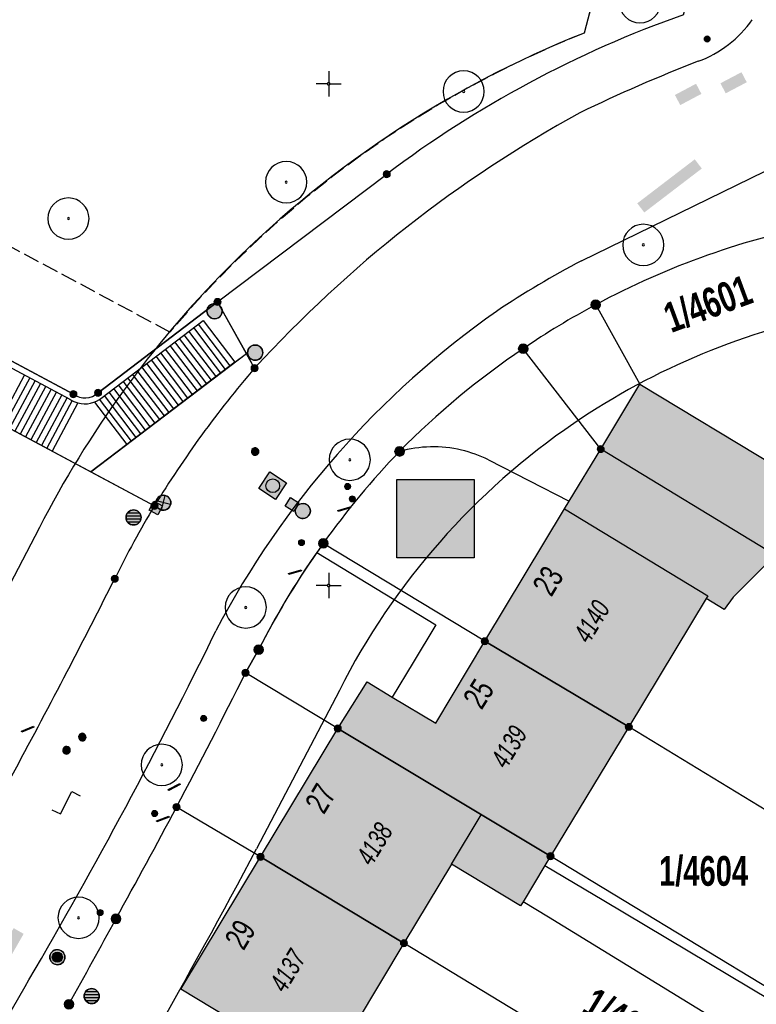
# Model space of a CAD drawing. Header units: metres. Extents: x 2695560 to 2696939, y 1260491 to 1262050.
# Tile 851 of 1005: x 2696136 to 2696172, y 1261654 to 1261703. Entities that reach past the tile are written whole.
import ezdxf

# ---------------------------------------------------------------- set-up
doc = ezdxf.new("R2010")
doc.units = ezdxf.units.M
doc.linetypes.add('ALL_S25', pattern=[1.06, 0.8, -0.26])
doc.linetypes.add('AUSGEZOGEN', pattern=[0])
for name, color, linetype in [('XR$1$AV_Gebäudeflächen (BB)', 7, 'AUSGEZOGEN'), ('XR$1$AV_Grenzpunkte', 7, 'AUSGEZOGEN'), ('XR$1$AV_Grundstück-Nr.', 7, 'AUSGEZOGEN'), ('XR$1$AV_Haus-Nr.', 7, 'AUSGEZOGEN'), ('XR$1$AV_Koordinatennetzpunkte', 7, 'AUSGEZOGEN'), ('XR$1$AV_Linien (BB)', 7, 'AUSGEZOGEN'), ('XR$1$AV_Linien (EO)', 7, 'AUSGEZOGEN'), ('XR$1$AV_Versicherung-Nr.', 7, 'AUSGEZOGEN'), ('XR$1$AW_LK_Einlaufschacht alt', 24, 'AUSGEZOGEN'), ('XR$1$AW_LK_Schachtdeckel', 24, 'AUSGEZOGEN'), ('XR$1$AW_LK_Zwischenpunkt', 24, 'AUSGEZOGEN'), ('XR$1$EW_LK_Knoten', 1, 'AUSGEZOGEN'), ('XR$1$FM_LK_SW_TRASSEKNOTEN', 94, 'AUSGEZOGEN'), ('XR$1$GA_LK_Rohrleitungsteil', 32, 'AUSGEZOGEN'), ('XR$1$GR_Baum', 94, 'AUSGEZOGEN'), ('XR$1$Liegenschaftsgrenzen', 7, 'AUSGEZOGEN'), ('XR$1$PFAV', 255, 'AUSGEZOGEN'), ('XR$1$PFAW', 255, 'AUSGEZOGEN'), ('XR$1$PFEW', 255, 'AUSGEZOGEN'), ('XR$1$PFWA', 255, 'AUSGEZOGEN'), ('XR$1$PFWFM', 255, 'AUSGEZOGEN'), ('XR$1$RAEW', 8, 'AUSGEZOGEN'), ('XR$1$RP_Abstandslinie', 7, 'AUSGEZOGEN'), ('XR$1$WA_LK_Absperrarmatur', 171, 'AUSGEZOGEN'), ('XR$1$WA_LK_Hydrant', 171, 'AUSGEZOGEN'), ('XR$1$WA_LK_Rohrleitungsteil', 171, 'AUSGEZOGEN')]:
    doc.layers.add(name, color=color, linetype=linetype)
doc.styles.add('ARIAL', font='arial.ttf')

# ---------------------------------------------------------------- blocks, each defined once
blk = doc.blocks.new('COMPLEXOBJECT_71')
at = {"layer": 'XR$1$AV_Linien (BB)', "color": 7, "linetype": 'AUSGEZOGEN', "transparency": 33554687}
for centre, radius, start, end in [((6182.091, 11653.944), 39.766, 118.1998, 124.2863), ((6182.064, 11653.615), 40.023, 123.9892, 135.4754)]:
    blk.add_arc(centre, radius, start, end, dxfattribs=at)
blk = doc.blocks.new('COMPLEXOBJECT_296')
at = {"layer": 'XR$1$AV_Linien (BB)', "color": 7, "linetype": 'AUSGEZOGEN', "transparency": 33554687}
blk.add_line((6157.956, 11681.264), (6161.981, 11679.201), dxfattribs=at)
for centre, radius, start, end in [((6155.201, 11675.686), 6.222, 76.9182, 105.5749), ((6155.172, 11675.619), 6.294, 63.7465, 76.8004)]:
    blk.add_arc(centre, radius, start, end, dxfattribs=at)
blk = doc.blocks.new('COMPLEXOBJECT_297')
at = {"layer": 'XR$1$AV_Linien (BB)', "color": 7, "linetype": 'AUSGEZOGEN', "transparency": 33554687}
for centre, radius, start, end in [((5792.46, 11848.139), 395.467, 332.24281, 333.33271), ((5788.841, 11852.063), 400.501, 331.08066, 331.9871), ((5817.168, 11832.618), 366.318, 330.84009, 331.6003)]:
    blk.add_arc(centre, radius, start, end, dxfattribs=at)
blk = doc.blocks.new('COMPLEXOBJECT_298')
at = {"layer": 'XR$1$AV_Linien (BB)', "color": 7, "linetype": 'AUSGEZOGEN', "transparency": 33554687}
blk.add_line((6149.73, 11677.1), (6149.404, 11676.64), dxfattribs=at)
blk.add_arc((6182.35, 11653.901), 40.028, 136.0546, 144.5808, dxfattribs=at)
blk = doc.blocks.new('COMPLEXOBJECT_303')
at = {"layer": 'XR$1$AV_Linien (BB)', "color": 7, "linetype": 'AUSGEZOGEN', "transparency": 33554687}
blk.add_line((6138.51, 11684.6), (6144.46, 11689.13), dxfattribs=at)
blk.add_lwpolyline([(6080.013, 11701.987), (6089.06, 11702.05), (6100.52, 11700.46), (6111.67, 11697.34), (6122.08, 11692.67), (6137.28, 11684.53)], dxfattribs=at)
blk.add_arc((6137.85, 11685.351), 1, 235.2181, 311.2963, dxfattribs=at)
blk = doc.blocks.new('COMPLEXOBJECT_379')
at = {"layer": 'XR$1$AV_Linien (BB)', "color": 7, "linetype": 'AUSGEZOGEN', "transparency": 33554687}
for centre, radius, start, end in [((6185.872, 11652.314), 51.917, 149.1073, 153.6718), ((5802.087, 11845.089), 377.564, 331.59987, 333.28256)]:
    blk.add_arc(centre, radius, start, end, dxfattribs=at)
blk = doc.blocks.new('COMPLEXOBJECT_380')
at = {"layer": 'XR$1$AV_Linien (BB)', "color": 7, "linetype": 'AUSGEZOGEN', "transparency": 33554687}
for p, q in [((6156.292, 11717.001), (6155.43, 11717.584)), ((6144.46, 11689.13), (6152.89, 11695.5))]:
    blk.add_line(p, q, dxfattribs=at)
blk.add_lwpolyline([(6167.67, 11703.44), (6169.15, 11708.83), (6162.98, 11712.67)], dxfattribs=at)
for centre, radius, start, end in [((6282.559, 11904.656), 226.181, 236.06455, 238.08306), ((6185.992, 11651.609), 54.974, 109.4678, 127.0227)]:
    blk.add_arc(centre, radius, start, end, dxfattribs=at)
blk = doc.blocks.new('COMPLEXOBJECT_407')
at = {"layer": 'XR$1$AV_Linien (BB)', "color": 7, "linetype": 'AUSGEZOGEN', "transparency": 33554687}
blk.add_line((6146.51, 11671.8), (6145.86, 11670.65), dxfattribs=at)
blk.add_arc((6182.333, 11653.666), 40.151, 145.0965, 153.1503, dxfattribs=at)
blk = doc.blocks.new('COMPLEXOBJECT_563')
at = {"layer": 'XR$1$AV_Linien (BB)', "color": 7, "linetype": 'AUSGEZOGEN', "transparency": 33554687}
blk.add_line((6134.871, 11655.021), (6135.066, 11655.353), dxfattribs=at)
blk.add_arc((5836.612, 11823.279), 342.446, 323.84843, 330.57121, dxfattribs=at)
blk = doc.blocks.new('COMPLEXOBJECT_564')
at = {"layer": 'XR$1$AV_Linien (BB)', "color": 7, "linetype": 'AUSGEZOGEN', "transparency": 33554687}
for centre, radius, start, end in [((6183.098, 11651.946), 44.269, 117.5826, 123.9747), ((6184.228, 11651.848), 44.991, 125.0985, 152.3312), ((5908.072, 11788.166), 262.994, 329.66828, 333.96668)]:
    blk.add_arc(centre, radius, start, end, dxfattribs=at)
blk = doc.blocks.new('COMPLEXOBJECT_566')
at = {"layer": 'XR$1$AV_Linien (BB)', "color": 7, "linetype": 'AUSGEZOGEN', "transparency": 33554687}
for centre, radius, start, end in [((6182.941, 11658.979), 35.04, 84.5487, 103.5023), ((6181.922, 11659.015), 35.116, 78.6209, 82.8869), ((6183.048, 11658.96), 34.965, 62.4501, 80.4481), ((6182.232, 11653.754), 40, 100.7667, 118.2493)]:
    blk.add_arc(centre, radius, start, end, dxfattribs=at)
blk = doc.blocks.new('COMPLEXOBJECT_789')
at = {"layer": 'XR$1$AV_Linien (BB)', "color": 7, "linetype": 'AUSGEZOGEN', "transparency": 33554687}
for centre, radius, start, end in [((6166.448, 11706.453), 5.681, 290.1625, 325.0055), ((6196.19, 11629.181), 77.118, 111.11741, 115.89323), ((6192.991, 11643.077), 63.301, 118.78235, 137.51492)]:
    blk.add_arc(centre, radius, start, end, dxfattribs=at)
blk = doc.blocks.new('COMPLEXOBJECT_1070')
at = {"layer": 'XR$1$AV_Linien (EO)', "color": 7, "linetype": 'AUSGEZOGEN', "transparency": 33554687}
blk.add_line((6130.35, 11687.9), (6137.109, 11684.283), dxfattribs=at)
blk.add_arc((6137.834, 11685.322), 1.267, 235.0895, 254.8448, dxfattribs=at)
blk = doc.blocks.new('COMPLEXOBJECT_1151')
at = {"layer": 'XR$1$AV_Linien (EO)', "color": 7, "linetype": 'AUSGEZOGEN', "transparency": 33554687}
blk.add_lwpolyline([(6138.708, 11684.374), (6143.743, 11688.207), (6145.33, 11686.122)], dxfattribs=at)
blk.add_arc((6137.851, 11685.351), 1.299, 254.4595, 311.2518, dxfattribs=at)
blk = doc.blocks.new('COMPLEXOBJECT_1177')
at = {"layer": 'XR$1$Liegenschaftsgrenzen', "color": 7, "linetype": 'AUSGEZOGEN', "transparency": 33554687}
for centre, radius, start, end in [((6182.941, 11658.979), 35.04, 84.5487, 103.5023), ((6181.922, 11659.015), 35.116, 78.6209, 82.8869), ((6182.232, 11653.754), 40, 100.7667, 118.2493), ((6182.091, 11653.944), 39.766, 118.1998, 124.2863)]:
    blk.add_arc(centre, radius, start, end, dxfattribs=at)
blk = doc.blocks.new('COMPLEXOBJECT_1178')
at = {"layer": 'XR$1$Liegenschaftsgrenzen', "color": 7, "linetype": 'AUSGEZOGEN', "transparency": 33554687}
for centre, radius, start, end in [((6182.064, 11653.615), 40.023, 123.9892, 135.4754), ((6182.35, 11653.901), 40.028, 136.0546, 144.5808)]:
    blk.add_arc(centre, radius, start, end, dxfattribs=at)
blk = doc.blocks.new('COMPLEXOBJECT_1179')
at = {"layer": 'XR$1$Liegenschaftsgrenzen', "color": 7, "linetype": 'AUSGEZOGEN', "transparency": 33554687}
blk.add_line((6145.86, 11670.65), (6146.51, 11671.8), dxfattribs=at)
blk.add_arc((6182.243, 11653.718), 40.048, 144.2787, 153.16, dxfattribs=at)
blk = doc.blocks.new('COMPLEXOBJECT_1182')
at = {"layer": 'XR$1$Liegenschaftsgrenzen', "color": 7, "linetype": 'AUSGEZOGEN', "transparency": 33554687}
for centre, radius, start, end in [((5788.841, 11852.063), 400.501, 331.08066, 331.9871), ((5817.168, 11832.618), 366.318, 330.84009, 331.6003)]:
    blk.add_arc(centre, radius, start, end, dxfattribs=at)
blk = doc.blocks.new('COMPLEXOBJECT_1272')
at = {"layer": 'XR$1$Liegenschaftsgrenzen', "color": 7, "linetype": 'AUSGEZOGEN', "transparency": 33554687}
blk.add_line((6146.31, 11685.83), (6144.46, 11689.13), dxfattribs=at)
blk.add_arc((6185.882, 11651.8), 52.192, 139.3063, 148.629, dxfattribs=at)
blk = doc.blocks.new('COMPLEXOBJECT_1273')
at = {"layer": 'XR$1$Liegenschaftsgrenzen', "color": 7, "linetype": 'AUSGEZOGEN', "transparency": 33554687}
for p, q in [((6167.67, 11703.44), (6169.15, 11708.83)), ((6144.46, 11689.13), (6152.89, 11695.5))]:
    blk.add_line(p, q, dxfattribs=at)
blk.add_arc((6185.992, 11651.609), 54.974, 109.4678, 127.0227, dxfattribs=at)
blk = doc.blocks.new('COMPLEXOBJECT_1286')
at = {"layer": 'XR$1$Liegenschaftsgrenzen', "color": 7, "linetype": 'AUSGEZOGEN', "transparency": 33554687}
blk.add_line((6120.64, 11690.03), (6141.32, 11678.97), dxfattribs=at)
for centre, radius, start, end in [((6084.09, 11621.234), 77.938, 70.16904, 73.83357), ((6083.712, 11620.998), 78.288, 61.85562, 69.96725)]:
    blk.add_arc(centre, radius, start, end, dxfattribs=at)
blk = doc.blocks.new('COMPLEXOBJECT_1287')
at = {"layer": 'XR$1$Liegenschaftsgrenzen', "color": 7, "linetype": 'AUSGEZOGEN', "transparency": 33554687}
for centre, radius, start, end in [((6185.872, 11652.314), 51.917, 149.1073, 153.6718), ((5802.087, 11845.089), 377.564, 331.59987, 333.28256)]:
    blk.add_arc(centre, radius, start, end, dxfattribs=at)
blk = doc.blocks.new('COMPLEXOBJECT_1291')
at = {"layer": 'XR$1$Liegenschaftsgrenzen', "color": 7, "linetype": 'AUSGEZOGEN', "transparency": 33554687}
blk.add_line((6172.57, 11705.42), (6202.65, 11700.06), dxfattribs=at)
blk.add_lwpolyline([(6169.15, 11708.83), (6169.48, 11710.23), (6170.04, 11709.96)], dxfattribs=at)
blk.add_arc((6167.915, 11705.801), 4.671, 355.3248, 62.9343, dxfattribs=at)
blk = doc.blocks.new('COMPLEXOBJECT_1367')
at = {"layer": 'XR$1$Liegenschaftsgrenzen', "color": 7, "linetype": 'AUSGEZOGEN', "transparency": 33554687}
for p, q in [((6137.28, 11684.53), (6122.08, 11692.67)), ((6144.46, 11689.13), (6138.51, 11684.6))]:
    blk.add_line(p, q, dxfattribs=at)
for centre, radius, start, end in [((6084.28, 11620.94), 81.162, 70.27698, 78.45758), ((6083.703, 11621.06), 81.245, 61.81223, 69.86508), ((6137.85, 11685.351), 1, 235.2181, 311.2963)]:
    blk.add_arc(centre, radius, start, end, dxfattribs=at)
blk = doc.blocks.new('BAV15')
at = {"layer": 'XR$1$PFAV', "transparency": 33554687}
blk.add_hatch(color=7, dxfattribs=at).paths.add_polyline_path([(0.5, 0), (0.49, 0.1), (0.46, 0.2), (0.41, 0.29), (0.34, 0.36), (0.26, 0.42), (0.17, 0.47), (0.08, 0.49), (-0.03, 0.5), (-0.13, 0.48), (-0.22, 0.45), (-0.31, 0.4), (-0.38, 0.33), (-0.44, 0.24), (-0.48, 0.15), (-0.5, 0.05), (-0.5, -0.05), (-0.48, -0.15), (-0.44, -0.24), (-0.38, -0.33), (-0.31, -0.4), (-0.22, -0.45), (-0.13, -0.48), (-0.03, -0.5), (0.08, -0.49), (0.17, -0.47), (0.26, -0.42), (0.34, -0.36), (0.41, -0.29), (0.46, -0.2), (0.49, -0.1)])
at = {"color": 7, "transparency": 33554687}
for start, end in [(90, 270), (270, 90)]:
    blk.add_arc((0, 0), 0.5, start, end, dxfattribs=at)
at = {"layer": 'XR$1$PFAV', "transparency": 33554687}
blk.add_circle((0, 0), 0.5, dxfattribs=at)
blk = doc.blocks.new('BAV2041')
at = {"color": 7, "transparency": 33554687}
for p, q in [((0, 0.5), (0, 0.05)), ((-0.05, 0), (-0.5, 0)), ((0.05, 0), (0.5, 0)), ((0, -0.05), (0, -0.5))]:
    blk.add_line(p, q, dxfattribs=at)
blk.add_circle((0, 0), 0.05, dxfattribs=at)
for start, end in [(90, 270), (270, 90)]:
    blk.add_arc((0, 0), 0.05, start, end, dxfattribs=at)
blk = doc.blocks.new('COMPLEXOBJECT_1447')
at = {"layer": 'XR$1$RP_Abstandslinie', "color": 7, "linetype": 'AUSGEZOGEN', "transparency": 33554687}
for p, q in [((6164.8, 11710.4), (6162.72, 11702.53)), ((6135.36, 11677.44), (6131.33, 11669.74))]:
    blk.add_line(p, q, dxfattribs=at)
for centre, radius, start, end in [((6182.15, 11653.783), 52.477, 111.7318, 135.7357), ((6182.275, 11653.88), 52.499, 135.9074, 153.3355)]:
    blk.add_arc(centre, radius, start, end, dxfattribs=at)
blk = doc.blocks.new('COMPLEXOBJECT_1448')
at = {"layer": 'XR$1$RP_Abstandslinie', "color": 7, "linetype": 'AUSGEZOGEN', "transparency": 33554687}
blk.add_line((6150.53, 11669.77), (6146.41, 11661.88), dxfattribs=at)
for centre, radius, start, end in [((6182.221, 11653.764), 35.489, 100.7526, 124.3045), ((6182.195, 11653.748), 35.488, 124.2543, 153.1608), ((5803.539, 11844.254), 388.357, 328.78716, 331.99143)]:
    blk.add_arc(centre, radius, start, end, dxfattribs=at)
blk = doc.blocks.new('COMPLEXOBJECT_1454')
at = {"layer": 'XR$1$RP_Abstandslinie', "color": 7, "linetype": 'ALL_S25', "transparency": 33554687}
for p, q in [((6164.8, 11710.4), (6162.72, 11702.53)), ((6142.09, 11687.63), (6124.51, 11697.04))]:
    blk.add_line(p, q, dxfattribs=at)
blk.add_arc((6182.231, 11653.784), 52.506, 111.8143, 139.863, dxfattribs=at)
blk = doc.blocks.new('WBGR1')
at = {"color": 94, "transparency": 33554687}
for radius, start, end in [(1, 90, 270), (1, 270, 90), (0.05, 90, 270), (0.05, 270, 90)]:
    blk.add_arc((0, 0), radius, start, end, dxfattribs=at)
blk = doc.blocks.new('BAW2089')
at = {"layer": 'XR$1$PFAW', "transparency": 33554687}
blk.add_hatch(color=7, dxfattribs=at).paths.add_polyline_path([(-0.5, 0.5), (-0.5, -0.5), (0.5, -0.5), (0.5, 0.5)])
at = {"transparency": 33554687}
blk.add_lwpolyline([(-0.5, 0.5), (0.5, 0.5), (0.5, -0.5), (-0.5, -0.5), (-0.5, 0.5)], close=True, dxfattribs=at)
at = {"layer": 'XR$1$PFAW', "transparency": 33554687}
blk.add_lwpolyline([(-0.5, 0.5), (0.5, 0.5), (0.5, -0.5), (-0.5, -0.5), (-0.5, 0.5)], close=True, dxfattribs=at)
blk = doc.blocks.new('BAW2093')
at = {"transparency": 33554687}
blk.add_lwpolyline([(-0.375, -0.5), (0, -0.5), (0, 0.5), (0.375, 0.5)], dxfattribs=at)
blk = doc.blocks.new('BAW2088')
at = {"layer": 'XR$1$PFAW', "transparency": 33554687}
blk.add_hatch(color=253, dxfattribs=at).paths.add_polyline_path([(0.51, 0), (0.5, 0.101), (0.47, 0.197), (0.421, 0.286), (0.355, 0.362), (0.275, 0.424), (0.184, 0.469), (0.086, 0.494), (-0.015, 0.499), (-0.115, 0.484), (-0.21, 0.449), (-0.296, 0.395), (-0.369, 0.326), (-0.427, 0.243), (-0.467, 0.15), (-0.487, 0.051), (-0.487, -0.051), (-0.467, -0.15), (-0.427, -0.243), (-0.369, -0.326), (-0.296, -0.395), (-0.21, -0.449), (-0.115, -0.484), (-0.015, -0.499), (0.086, -0.494), (0.184, -0.469), (0.275, -0.424), (0.355, -0.362), (0.421, -0.286), (0.47, -0.197), (0.5, -0.101)])
at = {"transparency": 33554687}
for start, end in [(91.19481, 268.80519), (268.80519, 91.19481)]:
    blk.add_arc((0.01, 0), 0.5, start, end, dxfattribs=at)
at = {"layer": 'XR$1$PFAW', "transparency": 33554687}
blk.add_circle((0.01, 0), 0.5, dxfattribs=at)
blk = doc.blocks.new('BAW2082')
at = {"layer": 'XR$1$PFAW', "transparency": 33554687}
blk.add_hatch(color=7, dxfattribs=at).paths.add_polyline_path([(0.509, -0.003), (0.499, 0.098), (0.469, 0.194), (0.42, 0.283), (0.354, 0.359), (0.274, 0.421), (0.183, 0.466), (0.085, 0.491), (-0.016, 0.496), (-0.116, 0.481), (-0.211, 0.446), (-0.297, 0.392), (-0.37, 0.323), (-0.428, 0.24), (-0.468, 0.147), (-0.488, 0.047), (-0.488, -0.054), (-0.468, -0.153), (-0.428, -0.246), (-0.37, -0.329), (-0.297, -0.398), (-0.211, -0.452), (-0.116, -0.487), (-0.016, -0.502), (0.085, -0.497), (0.183, -0.472), (0.274, -0.427), (0.354, -0.366), (0.42, -0.289), (0.469, -0.2), (0.499, -0.104)])
at = {"transparency": 33554687}
for start, end in [(91.19481, 268.80519), (268.80519, 91.19481)]:
    blk.add_arc((0.01, 0), 0.5, start, end, dxfattribs=at)
at = {"layer": 'XR$1$PFAW', "transparency": 33554687}
blk.add_circle((0.009, -0.003), 0.5, dxfattribs=at)
blk = doc.blocks.new('BAW2087')
at = {"lineweight": 25, "true_color": 0x000000, "transparency": 33554687}
h = blk.add_hatch(color=18, dxfattribs=at)
h.paths.add_polyline_path([(-0.5, 0.5), (-0.5, -0.5), (0.5, -0.5), (0.5, 0.5)])
h.paths.add_polyline_path([(0.337, -0.069), (0.316, -0.136), (0.282, -0.196), (0.237, -0.249), (0.182, -0.292), (0.119, -0.322), (0.052, -0.34), (-0.017, -0.343), (-0.086, -0.333), (-0.151, -0.309), (-0.21, -0.272), (-0.261, -0.224), (-0.301, -0.167), (-0.328, -0.103), (-0.342, -0.035), (-0.342, 0.035), (-0.328, 0.103), (-0.301, 0.167), (-0.261, 0.224), (-0.21, 0.272), (-0.151, 0.309), (-0.086, 0.333), (-0.017, 0.343), (0.052, 0.34), (0.119, 0.322), (0.182, 0.292), (0.237, 0.249), (0.282, 0.196), (0.316, 0.136), (0.337, 0.069), (0.344, 0)], flags=16)
at = {"layer": 'XR$1$PFAW', "lineweight": 25, "transparency": 33554687}
blk.add_hatch(color=7, dxfattribs=at).paths.add_polyline_path([(0.344, 0), (0.337, 0.069), (0.316, 0.136), (0.282, 0.196), (0.237, 0.249), (0.182, 0.292), (0.119, 0.322), (0.052, 0.34), (-0.017, 0.343), (-0.086, 0.333), (-0.151, 0.309), (-0.21, 0.272), (-0.261, 0.224), (-0.301, 0.167), (-0.328, 0.103), (-0.342, 0.035), (-0.342, -0.035), (-0.328, -0.103), (-0.301, -0.167), (-0.261, -0.224), (-0.21, -0.272), (-0.151, -0.309), (-0.086, -0.333), (-0.017, -0.343), (0.052, -0.34), (0.119, -0.322), (0.182, -0.292), (0.237, -0.249), (0.282, -0.196), (0.316, -0.136), (0.337, -0.069)])
at = {"lineweight": 25, "transparency": 33554687}
for p, q in [((-0.5, 0.5, 0.993), (0.5, 0.5, 0.993)), ((-0.5, -0.5, 0.993), (-0.5, 0.5, 0.993)), ((0.5, 0.5, 0.993), (0.5, -0.5, 0.993)), ((0.5, -0.5, 0.993), (-0.5, -0.5, 0.993))]:
    blk.add_line(p, q, dxfattribs=at)
blk.add_circle((0, 0), 0.344, dxfattribs=at)
at = {"layer": 'XR$1$PFAW', "lineweight": 25, "transparency": 33554687}
blk.add_line((-0.5, 0.5), (0.5, 0.5), dxfattribs=at)
at = {"layer": 'XR$1$PFAW', "color": 31, "lineweight": 25, "transparency": 33554687}
for p, q in [((-0.5, -0.5), (-0.5, 0.5)), ((0.5, 0.5), (0.5, -0.5)), ((0.5, -0.5), (-0.5, -0.5))]:
    blk.add_line(p, q, dxfattribs=at)
at = {"layer": 'XR$1$PFAW', "lineweight": 25, "transparency": 33554687}
blk.add_circle((0, 0), 0.344, dxfattribs=at)
blk = doc.blocks.new('BWA2013')
at = {"true_color": 0x000000, "transparency": 33554687}
blk.add_hatch(color=18, dxfattribs=at).paths.add_polyline_path([(-0.291, -0.409), (0.352, 0.357), (0.291, 0.409), (-0.352, -0.357)])
at = {"transparency": 33554687}
blk.add_lwpolyline([(-0.291, -0.409), (-0.352, -0.357), (0.291, 0.409), (0.352, 0.357), (-0.291, -0.409)], close=True, dxfattribs=at)
blk = doc.blocks.new('BWA2009')
at = {"true_color": 0x000000, "transparency": 33554687}
blk.add_hatch(color=18, dxfattribs=at).paths.add_polyline_path([(0.333, 0), (0.327, 0.067), (0.306, 0.131), (0.274, 0.19), (0.23, 0.242), (0.176, 0.283), (0.116, 0.313), (0.05, 0.329), (-0.017, 0.333), (-0.084, 0.323), (-0.147, 0.299), (-0.204, 0.264), (-0.253, 0.217), (-0.291, 0.162), (-0.318, 0.1), (-0.332, 0.034), (-0.332, -0.034), (-0.318, -0.1), (-0.291, -0.162), (-0.253, -0.217), (-0.204, -0.264), (-0.147, -0.299), (-0.084, -0.323), (-0.017, -0.333), (0.05, -0.329), (0.116, -0.313), (0.176, -0.283), (0.23, -0.242), (0.274, -0.19), (0.306, -0.131), (0.327, -0.067)])
at = {"layer": 'XR$1$PFWA', "transparency": 33554687}
blk.add_hatch(color=7, dxfattribs=at).paths.add_polyline_path([(0.5, 0), (0.49, 0.101), (0.459, 0.197), (0.41, 0.286), (0.344, 0.362), (0.264, 0.424), (0.174, 0.469), (0.076, 0.494), (-0.025, 0.499), (-0.125, 0.484), (-0.22, 0.449), (-0.306, 0.395), (-0.379, 0.326), (-0.437, 0.243), (-0.477, 0.15), (-0.497, 0.051), (-0.497, -0.051), (-0.477, -0.15), (-0.437, -0.243), (-0.379, -0.326), (-0.306, -0.395), (-0.22, -0.449), (-0.125, -0.484), (-0.025, -0.499), (0.076, -0.494), (0.174, -0.469), (0.264, -0.424), (0.344, -0.362), (0.41, -0.286), (0.459, -0.197), (0.49, -0.101)])
at = {"transparency": 33554687}
blk.add_circle((0, 0), 0.333, dxfattribs=at)
for start, end in [(90, 180), (180, 270), (0, 90), (270, 0)]:
    blk.add_arc((0, 0), 0.5, start, end, dxfattribs=at)
at = {"layer": 'XR$1$PFWA', "transparency": 33554687}
blk.add_circle((0, 0), 0.5, dxfattribs=at)
blk = doc.blocks.new('BWA965')
at = {"layer": 'XR$1$PFWA', "transparency": 33554687}
blk.add_hatch(color=7, dxfattribs=at).paths.add_polyline_path([(0, 0.5), (-0.05, 0.5), (-0.1, 0.49), (-0.15, 0.48), (-0.2, 0.46), (-0.24, 0.44), (-0.29, 0.41), (-0.33, 0.38), (-0.36, 0.34), (-0.4, 0.31), (-0.42, 0.26), (-0.45, 0.22), (-0.47, 0.17), (-0.48, 0.13), (-0.49, 0.08), (-0.5, 0.03), (-0.5, -0.03), (-0.49, -0.08), (-0.48, -0.13), (-0.47, -0.17), (-0.45, -0.22), (-0.42, -0.26), (-0.4, -0.31), (-0.36, -0.34), (-0.33, -0.38), (-0.29, -0.41), (-0.24, -0.44), (-0.2, -0.46), (-0.15, -0.48), (-0.1, -0.49), (-0.05, -0.5), (0, -0.5), (0.05, -0.5), (0.1, -0.49), (0.15, -0.48), (0.2, -0.46), (0.24, -0.44), (0.29, -0.41), (0.33, -0.38), (0.36, -0.34), (0.4, -0.31), (0.42, -0.26), (0.45, -0.22), (0.47, -0.17), (0.48, -0.13), (0.49, -0.08), (0.5, -0.03), (0.5, 0.03), (0.49, 0.08), (0.48, 0.13), (0.47, 0.17), (0.45, 0.22), (0.42, 0.26), (0.4, 0.31), (0.36, 0.34), (0.33, 0.38), (0.29, 0.41), (0.24, 0.44), (0.2, 0.46), (0.15, 0.48), (0.1, 0.49), (0.05, 0.5)])
at = {"transparency": 33554687}
blk.add_line((0, 0.5), (0, -0.5), dxfattribs=at)
for start, end in [(90, 270), (270, 90)]:
    blk.add_arc((0, 0), 0.5, start, end, dxfattribs=at)
blk = doc.blocks.new('BGA2013')
at = {"transparency": 33554687}
blk.add_hatch(color=36, dxfattribs=at).paths.add_polyline_path([(-0.291, -0.409), (0.352, 0.357), (0.291, 0.409), (-0.352, -0.357)])
at = {"color": 32, "transparency": 33554687}
blk.add_lwpolyline([(-0.291, -0.409), (-0.352, -0.357), (0.291, 0.409), (0.352, 0.357), (-0.291, -0.409)], close=True, dxfattribs=at)
blk = doc.blocks.new('BEWLP2549_S')
at = {"layer": 'XR$1$PFEW', "transparency": 33554687}
blk.add_hatch(color=7, dxfattribs=at).paths.add_polyline_path([(0.5, 0), (0.49, 0.101), (0.459, 0.197), (0.41, 0.286), (0.344, 0.362), (0.264, 0.424), (0.174, 0.469), (0.076, 0.494), (-0.025, 0.499), (-0.125, 0.484), (-0.22, 0.449), (-0.306, 0.395), (-0.379, 0.326), (-0.437, 0.243), (-0.477, 0.15), (-0.497, 0.051), (-0.497, -0.051), (-0.477, -0.15), (-0.437, -0.243), (-0.379, -0.326), (-0.306, -0.395), (-0.22, -0.449), (-0.125, -0.484), (-0.025, -0.499), (0.076, -0.494), (0.174, -0.469), (0.264, -0.424), (0.344, -0.362), (0.41, -0.286), (0.459, -0.197), (0.49, -0.101)])
at = {"color": 1, "transparency": 33554687}
for p, q in [((0.354, -0.354), (-0.354, 0.354)), ((-0.354, -0.354), (0.354, 0.354))]:
    blk.add_line(p, q, dxfattribs=at)
for start, end in [(91.38095, 268.61905), (268.61905, 91.38095)]:
    blk.add_arc((0, 0), 0.5, start, end, dxfattribs=at)
at = {"layer": 'XR$1$PFEW', "transparency": 33554687}
blk.add_circle((0, 0), 0.5, dxfattribs=at)
blk = doc.blocks.new('BEW957')
at = {"layer": 'XR$1$RAEW', "transparency": 33554687}
blk.add_hatch(color=1, dxfattribs=at).paths.add_polyline_path([(-0.5, 0), (-0.5, -0.05), (-0.49, -0.1), (-0.48, -0.15), (-0.46, -0.2), (-0.44, -0.24), (-0.41, -0.29), (-0.38, -0.33), (-0.34, -0.36), (-0.31, -0.4), (-0.26, -0.42), (-0.22, -0.45), (-0.17, -0.47), (-0.13, -0.48), (-0.08, -0.49), (-0.03, -0.5), (0.03, -0.5), (0.08, -0.49), (0.13, -0.48), (0.17, -0.47), (0.22, -0.45), (0.26, -0.42), (0.31, -0.4), (0.34, -0.36), (0.38, -0.33), (0.41, -0.29), (0.44, -0.24), (0.46, -0.2), (0.48, -0.15), (0.49, -0.1), (0.5, -0.05), (0.5, 0), (0.5, 0.05), (0.49, 0.1), (0.48, 0.15), (0.46, 0.2), (0.44, 0.24), (0.41, 0.29), (0.38, 0.33), (0.34, 0.36), (0.31, 0.4), (0.26, 0.42), (0.22, 0.45), (0.17, 0.47), (0.13, 0.48), (0.08, 0.49), (0.03, 0.5), (-0.03, 0.5), (-0.08, 0.49), (-0.13, 0.48), (-0.17, 0.47), (-0.22, 0.45), (-0.26, 0.42), (-0.31, 0.4), (-0.34, 0.36), (-0.38, 0.33), (-0.41, 0.29), (-0.44, 0.24), (-0.46, 0.2), (-0.48, 0.15), (-0.49, 0.1), (-0.5, 0.05)])
at = {"color": 1, "transparency": 33554687}
for start, end in [(90, 180), (180, 270), (0, 90), (270, 0)]:
    blk.add_arc((0, 0), 0.5, start, end, dxfattribs=at)
at = {"layer": 'XR$1$RAEW', "color": 1, "transparency": 33554687}
blk.add_circle((0, 0), 0.5, dxfattribs=at)
blk = doc.blocks.new('BWFM6')
at = {"layer": 'XR$1$PFWFM', "transparency": 33554687}
blk.add_hatch(color=7, dxfattribs=at).paths.add_polyline_path([(0.5, 0), (0.49, 0.101), (0.459, 0.197), (0.41, 0.286), (0.344, 0.362), (0.264, 0.424), (0.174, 0.469), (0.076, 0.494), (-0.025, 0.499), (-0.125, 0.484), (-0.22, 0.449), (-0.306, 0.395), (-0.379, 0.326), (-0.437, 0.243), (-0.477, 0.15), (-0.497, 0.051), (-0.497, -0.051), (-0.477, -0.15), (-0.437, -0.243), (-0.379, -0.326), (-0.306, -0.395), (-0.22, -0.449), (-0.125, -0.484), (-0.025, -0.499), (0.076, -0.494), (0.174, -0.469), (0.264, -0.424), (0.344, -0.362), (0.41, -0.286), (0.459, -0.197), (0.49, -0.101)])
at = {"color": 94, "transparency": 33554687}
for p, q in [((-0.484, 0.1), (0.486, 0.1)), ((-0.4, 0.3), (0.4, 0.3)), ((-0.487, -0.1), (0.487, -0.1)), ((-0.4, -0.3), (0.4, -0.3))]:
    blk.add_line(p, q, dxfattribs=at)
for start, end in [(90, 270), (270, 90)]:
    blk.add_arc((0, 0), 0.5, start, end, dxfattribs=at)
at = {"layer": 'XR$1$PFWFM', "transparency": 33554687}
blk.add_circle((0, 0, 0.993), 0.5, dxfattribs=at)

msp = doc.modelspace()

# ---------------------------------------------------------------- hatches: boundary and pattern name
at = {"transparency": 33554687}
for points in [[(2696170.485, 1261699.836), (2696170.749, 1261699.336), (2696171.797, 1261699.888), (2696171.533, 1261700.388)], [(2696168.216, 1261699.253), (2696168.484, 1261698.749), (2696169.538, 1261699.309), (2696169.27, 1261699.813)], [(2696166.343, 1261693.855), (2696166.693, 1261693.398), (2696169.557, 1261695.589), (2696169.207, 1261696.046)], [(2696154.365, 1261680.093), (2696154.365, 1261676.191), (2696158.214, 1261676.191), (2696158.214, 1261680.093)], [(2696133.48, 1261654.61), (2696133.979, 1261654.323), (2696135.774, 1261657.45), (2696135.275, 1261657.737)]]:
    msp.add_hatch(color=7, dxfattribs=at).paths.add_polyline_path(points)
at = {"layer": 'XR$1$AV_Gebäudeflächen (BB)', "true_color": 0xd2d2d2, "transparency": 33554687}
for points in [[(2696164.52, 1261681.61), (2696173.212, 1261676.328), (2696174.784, 1261677.908), (2696175.45, 1261679.045), (2696179.62, 1261676.52), (2696183.98, 1261683.56), (2696177.418, 1261687.543), (2696173.295, 1261680.717), (2696166.472, 1261684.838)], [(2696173.212, 1261676.328), (2696164.52, 1261681.61), (2696162.951, 1261679.011), (2696162.721, 1261678.631), (2696158.75, 1261672.03), (2696165.92, 1261667.76), (2696169.773, 1261674.158), (2696170.673, 1261673.616), (2696171.117, 1261674.222)], [(2696151.42, 1261667.68), (2696162.02, 1261661.32), (2696165.92, 1261667.76), (2696158.75, 1261672.03), (2696156.304, 1261667.953), (2696154.136, 1261669.253), (2696152.882, 1261670.006)], [(2696147.57, 1261661.285), (2696154.72, 1261656.985), (2696157.087, 1261660.92), (2696160.531, 1261658.849), (2696160.653, 1261659.052), (2696161.744, 1261660.862), (2696162.02, 1261661.32), (2696151.42, 1261667.68)], [(2696154.72, 1261656.985), (2696147.57, 1261661.285), (2696143.6, 1261654.69), (2696152.618, 1261649.251), (2696154.206, 1261651.898), (2696152.337, 1261653.022)]]:
    msp.add_hatch(color=254, dxfattribs=at).paths.add_polyline_path(points)

# ---------------------------------------------------------------- linework, layer by layer
at = {"color": 24, "lineweight": -3, "transparency": 33554687}
msp.add_lwpolyline([(2696154.365, 1261680.093), (2696158.214, 1261680.093), (2696158.214, 1261676.191), (2696154.365, 1261676.191), (2696154.365, 1261680.093)], close=True, dxfattribs=at)
at = {"layer": 'XR$1$AV_Linien (BB)', "color": 7, "linetype": 'AUSGEZOGEN', "transparency": 33554687}
for p, q in [((2696163.57, 1261690.994), (2696180.689, 1261699.359)), ((2696146.872, 1261686.368), (2696145.43, 1261688.94)), ((2696164.27, 1261688.8), (2696166.472, 1261684.838)), ((2696139.127, 1261680.471), (2696146.872, 1261686.368)), ((2696147.28, 1261685.64), (2696146.872, 1261686.368)), ((2696164.52, 1261681.61), (2696166.472, 1261684.838)), ((2696162.951, 1261679.011), (2696164.52, 1261681.61)), ((2696173.212, 1261676.328), (2696164.52, 1261681.61)), ((2696139.127, 1261680.471), (2696142.29, 1261678.78)), ((2696158.75, 1261672.03), (2696165.92, 1261667.76)), ((2696151.42, 1261667.68), (2696146.83, 1261670.46)), ((2696165.92, 1261667.76), (2696162.02, 1261661.32)), ((2696147.57, 1261661.285), (2696151.42, 1261667.68)), ((2696151.42, 1261667.68), (2696162.02, 1261661.32)), ((2696147.57, 1261661.285), (2696154.72, 1261656.985)), ((2696161.744, 1261660.862), (2696160.653, 1261659.052)), ((2696162.02, 1261661.32), (2696161.744, 1261660.862))]:
    msp.add_line(p, q, dxfattribs=at)
for points in [[(2696063.83, 1261697.64), (2696078.78, 1261698.81), (2696089.9, 1261698.87), (2696100.88, 1261697.34), (2696105.31, 1261696.31), (2696106.76, 1261695.9), (2696111.5, 1261694.36), (2696121.61, 1261689.84), (2696139.127, 1261680.471)], [(2696166.472, 1261684.838), (2696173.295, 1261680.717), (2696177.418, 1261687.543), (2696183.98, 1261683.56)], [(2696158.75, 1261672.03), (2696162.721, 1261678.631), (2696162.951, 1261679.011)], [(2696150.374, 1261676.45), (2696156.308, 1261672.854), (2696155.173, 1261670.981), (2696154.136, 1261669.253)], [(2696173.212, 1261676.328), (2696171.117, 1261674.222), (2696170.673, 1261673.616), (2696169.773, 1261674.158), (2696165.92, 1261667.76)], [(2696154.136, 1261669.253), (2696156.304, 1261667.953), (2696158.75, 1261672.03)], [(2696151.42, 1261667.68), (2696152.882, 1261670.006), (2696154.136, 1261669.253)], [(2696154.72, 1261656.985), (2696152.337, 1261653.022), (2696154.206, 1261651.898), (2696152.618, 1261649.251), (2696143.6, 1261654.69), (2696147.57, 1261661.285)], [(2696160.653, 1261659.052), (2696160.531, 1261658.849), (2696157.087, 1261660.92), (2696154.72, 1261656.985)], [(2696161.744, 1261660.862), (2696164.67, 1261659.115), (2696178.223, 1261651.021), (2696180.99, 1261651.215)], [(2696178.014, 1261646.318), (2696174.728, 1261650.426), (2696161.922, 1261658.275), (2696160.653, 1261659.052)]]:
    msp.add_lwpolyline(points, dxfattribs=at)
msp.add_arc((2696186.852, 1261651.61), 52.192, 139.3063, 148.629, dxfattribs=at)
at = {"layer": 'XR$1$AV_Linien (EO)', "color": 7, "linetype": 'AUSGEZOGEN', "transparency": 33554687}
for p, q in [((2696146.065, 1261685.754), (2696144.478, 1261687.838)), ((2696145.597, 1261685.397), (2696144.01, 1261687.482)), ((2696145.831, 1261685.575), (2696144.244, 1261687.66)), ((2696144.894, 1261684.862), (2696143.307, 1261686.947)), ((2696145.129, 1261685.04), (2696143.541, 1261687.125)), ((2696145.363, 1261685.219), (2696143.776, 1261687.304)), ((2696144.192, 1261684.327), (2696142.604, 1261686.412)), ((2696144.426, 1261684.506), (2696142.839, 1261686.59)), ((2696144.66, 1261684.684), (2696143.073, 1261686.769)), ((2696146.3, 1261685.932), (2696146.872, 1261686.368)), ((2696146.3, 1261685.932), (2696140.913, 1261681.831)), ((2696143.489, 1261683.792), (2696141.902, 1261685.877)), ((2696143.723, 1261683.971), (2696142.136, 1261686.055)), ((2696143.957, 1261684.149), (2696142.37, 1261686.234)), ((2696143.021, 1261683.436), (2696141.433, 1261685.521)), ((2696143.255, 1261683.614), (2696141.667, 1261685.699)), ((2696135.817, 1261685.304), (2696134.543, 1261682.923)), ((2696136.081, 1261685.162), (2696134.808, 1261682.781)), ((2696136.346, 1261685.021), (2696135.072, 1261682.64)), ((2696142.318, 1261682.901), (2696140.731, 1261684.986)), ((2696142.552, 1261683.079), (2696140.965, 1261685.164)), ((2696142.786, 1261683.257), (2696141.199, 1261685.342)), ((2696136.61, 1261684.879), (2696135.337, 1261682.498)), ((2696136.875, 1261684.738), (2696135.601, 1261682.357)), ((2696137.139, 1261684.596), (2696135.866, 1261682.215)), ((2696137.404, 1261684.455), (2696136.131, 1261682.074)), ((2696141.615, 1261682.366), (2696140.028, 1261684.451)), ((2696141.85, 1261682.544), (2696140.262, 1261684.629)), ((2696142.084, 1261682.722), (2696140.496, 1261684.807)), ((2696137.668, 1261684.313), (2696136.395, 1261681.932)), ((2696137.933, 1261684.171), (2696136.66, 1261681.791)), ((2696138.197, 1261684.03), (2696136.924, 1261681.65)), ((2696139.298, 1261683.952), (2696140.913, 1261681.831)), ((2696141.147, 1261682.009), (2696139.559, 1261684.094)), ((2696141.381, 1261682.187), (2696139.794, 1261684.273)), ((2696140.913, 1261681.831), (2696139.127, 1261680.471)), ((2696157.087, 1261660.92), (2696158.569, 1261663.39))]:
    msp.add_line(p, q, dxfattribs=at)
for points in [[(2696138.473, 1261683.909), (2696137.189, 1261681.508), (2696130.046, 1261685.328), (2696131.32, 1261687.71)], [(2696162.721, 1261678.631), (2696169.856, 1261674.295), (2696169.773, 1261674.158)]]:
    msp.add_lwpolyline(points, dxfattribs=at)
at = {"layer": 'XR$1$Liegenschaftsgrenzen', "color": 7, "linetype": 'AUSGEZOGEN', "transparency": 33554687}
for points in [[(2696177.85, 1261673.58), (2696173.212, 1261676.328), (2696164.52, 1261681.61), (2696160.66, 1261686.61)], [(2696184.25, 1261656.61), (2696165.92, 1261667.76), (2696158.75, 1261672.03), (2696150.7, 1261676.91)], [(2696180.37, 1261650.19), (2696162.02, 1261661.32), (2696151.42, 1261667.68), (2696146.83, 1261670.46)], [(2696176.47, 1261643.78), (2696154.72, 1261656.985), (2696147.57, 1261661.285), (2696143.39, 1261663.77)]]:
    msp.add_lwpolyline(points, dxfattribs=at)
msp.add_arc((2695793.43, 1261847.949), 395.467, 332.24281, 333.33271, dxfattribs=at)

# ---------------------------------------------------------------- block references
at = {"layer": 'XR$1$AV_Grenzpunkte', "color": 7, "linetype": 'AUSGEZOGEN', "lineweight": -3, "transparency": 33554687}
for p, xscale, yscale in [((2696153.86, 1261695.31), 0.3249999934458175, 0.3249999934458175), ((2696145.43, 1261688.94), 0.3249999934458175, 0.3249999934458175), ((2696164.27, 1261688.8), 0.4549999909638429, 0.4549999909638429), ((2696160.66, 1261686.61), 0.4549999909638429, 0.4549999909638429), ((2696147.28, 1261685.64), 0.3249999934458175, 0.3249999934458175), ((2696138.25, 1261684.34), 0.3249999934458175, 0.3249999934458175), ((2696139.48, 1261684.41), 0.3249999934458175, 0.3249999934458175), ((2696154.5, 1261681.49), 0.4549999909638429, 0.4549999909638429), ((2696164.52, 1261681.61), 0.3249999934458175, 0.3249999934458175), ((2696142.29, 1261678.78), 0.3249999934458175, 0.3249999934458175), ((2696150.7, 1261676.91), 0.4549999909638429, 0.4549999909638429), ((2696140.31, 1261675.15), 0.3249999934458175, 0.3249999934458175), ((2696158.75, 1261672.03), 0.3249999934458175, 0.3249999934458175), ((2696147.48, 1261671.61), 0.4549999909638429, 0.4549999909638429), ((2696146.83, 1261670.46), 0.3249999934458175, 0.3249999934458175), ((2696151.42, 1261667.68), 0.3249999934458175, 0.3249999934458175), ((2696165.92, 1261667.76), 0.3249999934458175, 0.3249999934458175), ((2696143.39, 1261663.77), 0.3249999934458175, 0.3249999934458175), ((2696147.57, 1261661.285), 0.3249999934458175, 0.3249999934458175), ((2696162.02, 1261661.32), 0.3249999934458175, 0.3249999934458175), ((2696140.37, 1261658.2), 0.4549999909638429, 0.4549999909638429), ((2696154.72, 1261656.985), 0.3249999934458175, 0.3249999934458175), ((2696138.03, 1261653.94), 0.4549999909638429, 0.4549999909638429)]:
    msp.add_blockref('BAV15', p, dxfattribs=dict(at, xscale=xscale, yscale=yscale))
at = {"layer": 'XR$1$AV_Koordinatennetzpunkte', "color": 7, "linetype": 'AUSGEZOGEN', "lineweight": -3, "transparency": 33554687, "xscale": 1.25, "yscale": 1.25}
for p in [(2696150.97, 1261699.81), (2696150.97, 1261674.81)]:
    msp.add_blockref('BAV2041', p, dxfattribs=at)
at = {"layer": 'XR$1$AV_Linien (BB)', "color": 7, "linetype": 'AUSGEZOGEN', "lineweight": -3, "transparency": 33554687}
for name in ['COMPLEXOBJECT_380', 'COMPLEXOBJECT_789', 'COMPLEXOBJECT_303', 'COMPLEXOBJECT_566', 'COMPLEXOBJECT_564', 'COMPLEXOBJECT_71', 'COMPLEXOBJECT_298', 'COMPLEXOBJECT_296', 'COMPLEXOBJECT_379', 'COMPLEXOBJECT_563', 'COMPLEXOBJECT_407', 'COMPLEXOBJECT_297']:
    msp.add_blockref(name, (2690000.97, 1249999.81), dxfattribs=at)
at = {"layer": 'XR$1$AV_Linien (EO)', "color": 7, "linetype": 'AUSGEZOGEN', "lineweight": -3, "transparency": 33554687}
for name in ['COMPLEXOBJECT_1151', 'COMPLEXOBJECT_1070']:
    msp.add_blockref(name, (2690000.97, 1249999.81), dxfattribs=at)
at = {"layer": 'XR$1$AW_LK_Einlaufschacht alt', "color": 24, "linetype": 'AUSGEZOGEN', "lineweight": -3, "transparency": 33554687, "yscale": 0.5000000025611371}
for p, xscale, rotation in [((2696142.36, 1261678.67), 0.5000000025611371, 151.861724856), ((2696149.147, 1261678.848), 0.5000000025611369, 328.775146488)]:
    msp.add_blockref('BAW2089', p, dxfattribs=dict(at, xscale=xscale, rotation=rotation))
at = {"layer": 'XR$1$AW_LK_Schachtdeckel', "color": 24, "linetype": 'AUSGEZOGEN', "lineweight": -3, "transparency": 33554687}
for name, p, xscale, yscale, rotation in [('BAW2088', (2696145.28, 1261688.48), 0.7578193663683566, 0.7578193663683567, 314.304931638), ('BAW2088', (2696147.301, 1261686.409), 0.7578193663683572, 0.7578193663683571, 44.98158942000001), ('BAW2082', (2696149.687, 1261678.517), 0.7499999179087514, 0.7499999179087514, 148.497848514)]:
    msp.add_blockref(name, p, dxfattribs=dict(at, xscale=xscale, yscale=yscale, rotation=rotation))
at = {"layer": 'XR$1$AW_LK_Schachtdeckel', "color": 24, "linetype": 'AUSGEZOGEN', "lineweight": -3, "transparency": 33554687, "rotation": 236.626327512}
msp.add_blockref('BAW2087', (2696148.183, 1261679.782), dxfattribs=at)
at = {"layer": 'XR$1$AW_LK_Zwischenpunkt', "color": 24, "linetype": 'AUSGEZOGEN', "lineweight": -3, "transparency": 33554687, "xscale": 1.250000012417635, "yscale": 1.250000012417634, "rotation": 333.1899824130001}
msp.add_blockref('BAW2093', (2696137.884, 1261663.983), dxfattribs=at)
at = {"layer": 'XR$1$EW_LK_Knoten', "color": 1, "linetype": 'AUSGEZOGEN', "lineweight": -3, "transparency": 33554687, "xscale": 0.2749999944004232, "yscale": 0.2749999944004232}
for p in [(2696169.823, 1261702.041), (2696151.912, 1261679.744), (2696152.143, 1261679.125), (2696149.613, 1261676.95), (2696144.737, 1261668.185), (2696142.296, 1261663.447), (2696139.586, 1261658.512)]:
    msp.add_blockref('BEW957', p, dxfattribs=at)
at = {"layer": 'XR$1$EW_LK_Knoten', "color": 1, "linetype": 'AUSGEZOGEN', "lineweight": -3, "transparency": 33554687, "xscale": 0.7499999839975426, "yscale": 0.7499999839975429, "rotation": 31.0986}
msp.add_blockref('BEWLP2549_S', (2696142.732, 1261678.935), dxfattribs=at)
at = {"layer": 'XR$1$FM_LK_SW_TRASSEKNOTEN', "color": 94, "linetype": 'AUSGEZOGEN', "lineweight": -3, "transparency": 33554687, "xscale": 0.7499999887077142, "yscale": 0.7499999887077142}
for p in [(2696141.248, 1261678.2), (2696139.16, 1261654.35)]:
    msp.add_blockref('BWFM6', p, dxfattribs=at)
at = {"layer": 'XR$1$GA_LK_Rohrleitungsteil', "color": 32, "linetype": 'AUSGEZOGEN', "lineweight": -3, "transparency": 33554687, "xscale": 0.6499999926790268}
for p, yscale, rotation in [((2696149.291, 1261675.477), 0.6499999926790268, 326.8449), ((2696142.709, 1261663.173), 0.6499999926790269, 329.9481)]:
    msp.add_blockref('BGA2013', p, dxfattribs=dict(at, yscale=yscale, rotation=rotation))
at = {"layer": 'XR$1$GR_Baum', "color": 94, "linetype": 'AUSGEZOGEN', "lineweight": -3, "transparency": 33554687, "xscale": 1.027451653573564, "yscale": 1.027451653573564}
for p in [(2696166.478, 1261703.872), (2696157.693, 1261699.427), (2696148.852, 1261694.91), (2696138.003, 1261693.093), (2696166.643, 1261691.781), (2696152.019, 1261681.074), (2696146.836, 1261673.716), (2696142.653, 1261665.871), (2696138.511, 1261658.254)]:
    msp.add_blockref('WBGR1', p, dxfattribs=at)
at = {"layer": 'XR$1$Liegenschaftsgrenzen', "color": 7, "linetype": 'AUSGEZOGEN', "lineweight": -3, "transparency": 33554687}
for name in ['COMPLEXOBJECT_1291', 'COMPLEXOBJECT_1273', 'COMPLEXOBJECT_1367', 'COMPLEXOBJECT_1286', 'COMPLEXOBJECT_1177', 'COMPLEXOBJECT_1272', 'COMPLEXOBJECT_1178', 'COMPLEXOBJECT_1287', 'COMPLEXOBJECT_1179', 'COMPLEXOBJECT_1182']:
    msp.add_blockref(name, (2690000.97, 1249999.81), dxfattribs=at)
at = {"layer": 'XR$1$RP_Abstandslinie', "color": 7, "linetype": 'AUSGEZOGEN', "lineweight": -3, "transparency": 33554687}
for name in ['COMPLEXOBJECT_1447', 'COMPLEXOBJECT_1448']:
    msp.add_blockref(name, (2690000.97, 1249999.81), dxfattribs=at)
at = {"layer": 'XR$1$RP_Abstandslinie', "color": 7, "linetype": 'ALL_S25', "lineweight": -3, "transparency": 33554687}
msp.add_blockref('COMPLEXOBJECT_1454', (2690000.97, 1249999.81), dxfattribs=at)
at = {"layer": 'XR$1$WA_LK_Absperrarmatur', "color": 171, "linetype": 'AUSGEZOGEN', "lineweight": -3, "transparency": 33554687, "xscale": 0.3749999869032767, "yscale": 0.3749999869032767}
for p, rotation in [((2696147.305, 1261681.484), 327.055419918), ((2696138.697, 1261667.257), 331.420898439), ((2696137.909, 1261666.599), 331.473876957)]:
    msp.add_blockref('BWA965', p, dxfattribs=dict(at, rotation=rotation))
at = {"layer": 'XR$1$WA_LK_Hydrant', "color": 171, "linetype": 'AUSGEZOGEN', "lineweight": -3, "transparency": 33554687, "xscale": 0.7499999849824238, "yscale": 0.7499999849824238, "rotation": 328.050292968}
msp.add_blockref('BWA2009', (2696137.452, 1261656.288), dxfattribs=at)
at = {"layer": 'XR$1$WA_LK_Rohrleitungsteil', "color": 171, "linetype": 'AUSGEZOGEN', "lineweight": -3, "transparency": 33554687}
for p, xscale, yscale, rotation in [((2696151.74, 1261678.61), 0.6499999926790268, 0.6499999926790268, 326.516845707), ((2696135.974, 1261667.65), 0.649999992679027, 0.649999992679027, 331.470214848), ((2696143.276, 1261664.763), 0.6499999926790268, 0.6499999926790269, 337.4999999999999)]:
    msp.add_blockref('BWA2013', p, dxfattribs=dict(at, xscale=xscale, yscale=yscale, rotation=rotation))

# ---------------------------------------------------------------- texts
at = {"layer": 'XR$1$AV_Grundstück-Nr.', "color": 7, "transparency": 33554687, "char_height": 1.48491, "attachment_point": 5, "style": 'ARIAL'}
for s, insert, width, rotation in [('\\A1;{\\fArial|i0|b1;\\H1.484908;\\W0.700000;\\C7;1/4601}\\P', (2696169.865, 1261688.834), 4.97324, 20.304), ('\\A1;{\\fArial|i0|b1;\\H1.484908;\\W0.700000;\\C7;1/4605}\\P', (2696165.771, 1261653.033), 4.98214, 328.8474)]:
    msp.add_mtext(s, dxfattribs=dict(at, insert=insert, width=width, rotation=rotation))
at = {"layer": 'XR$1$AV_Grundstück-Nr.', "color": 7, "transparency": 33554687, "insert": (2696169.645, 1261660.565), "char_height": 1.48491, "width": 4.98214, "attachment_point": 5, "style": 'ARIAL'}
msp.add_mtext('\\A1;{\\fArial|i0|b1;\\H1.484908;\\W0.700000;\\C7;1/4604}\\P', dxfattribs=at)
at = {"layer": 'XR$1$AV_Haus-Nr.', "color": 7, "transparency": 33554687, "char_height": 1.1621, "width": 1.68109, "attachment_point": 2, "style": 'ARIAL'}
for s, insert, rotation in [('\\W0.70;23', (2696161.394, 1261675.343), 58.9689), ('\\W0.70;25', (2696157.941, 1261669.726), 57.8493), ('\\W0.70;27', (2696150.062, 1261664.502), 58.95), ('\\W0.70;29', (2696146.061, 1261657.719), 58.9536)]:
    msp.add_mtext(s, dxfattribs=dict(at, insert=insert, rotation=rotation))
at = {"layer": 'XR$1$AV_Versicherung-Nr.', "color": 7, "transparency": 33554687, "char_height": 0.96842, "width": 2.45636, "attachment_point": 5, "style": 'ARIAL'}
for s, insert, rotation in [('\\A1;{\\fArial|i1|b0;\\H0.968418;\\W0.700000;\\C7;4140}\\P', (2696164.076, 1261673.02), 58.9392), ('\\A1;{\\fArial|i1|b0;\\H0.968418;\\W0.700000;\\C7;4139}\\P', (2696159.954, 1261666.778), 58.8015), ('\\A1;{\\fArial|i1|b0;\\H0.968418;\\W0.700000;\\C7;4138}\\P', (2696153.253, 1261661.936), 58.9779), ('\\A1;{\\fArial|i1|b0;\\H0.968418;\\W0.700000;\\C7;4137}\\P', (2696148.931, 1261655.618), 58.9779)]:
    msp.add_mtext(s, dxfattribs=dict(at, insert=insert, rotation=rotation))

doc.saveas('drawing.dxf')
